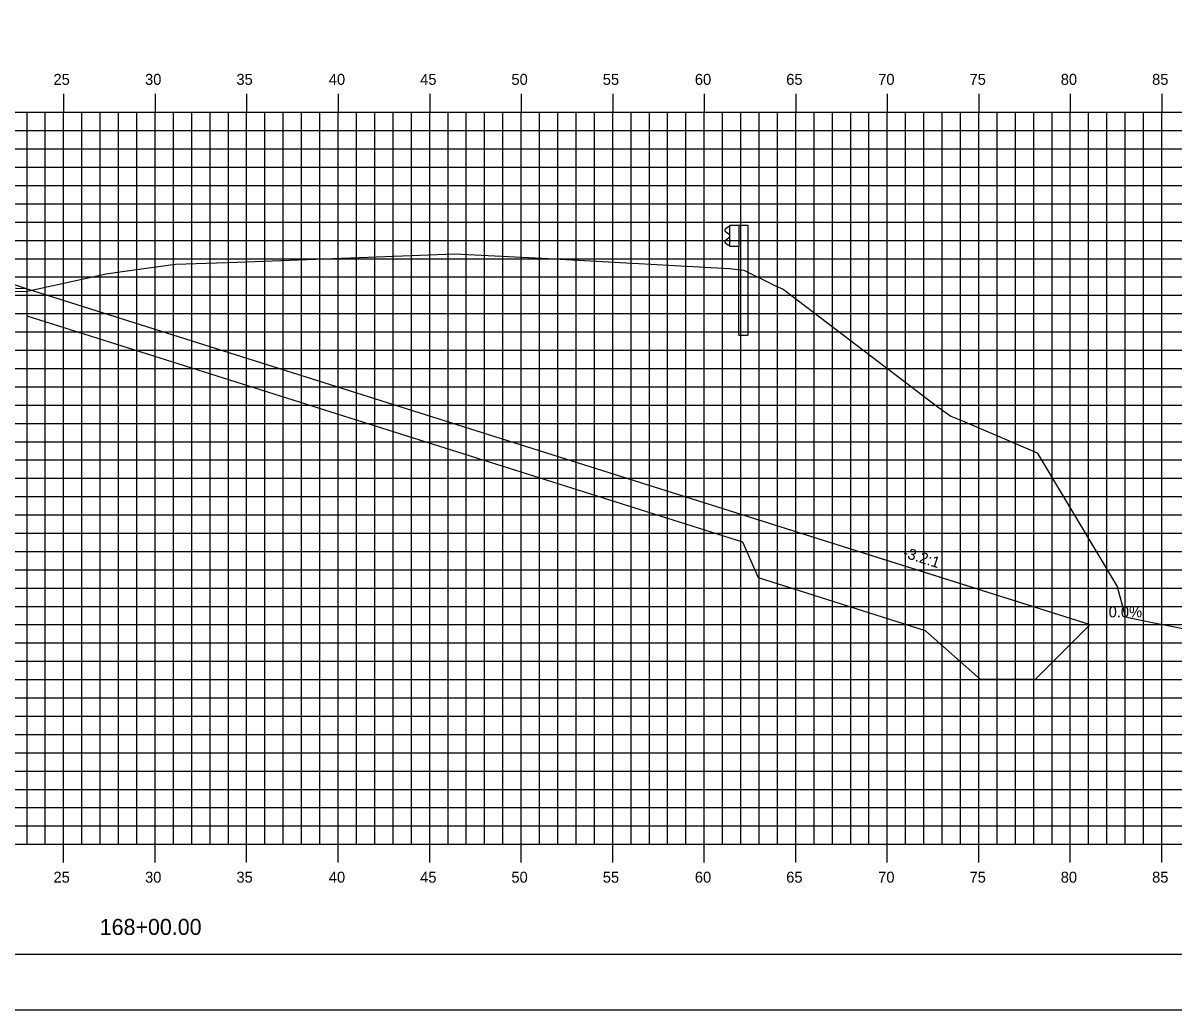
# Model space of a CAD drawing. Extents: x 850598 to 870284, y 366541 to 366651.
# Drawn here: x 855330.6 to 855393.4, y 366541.2 to 366595.1 of the extents above; entities that cross this region are included whole.
import ezdxf

# ---------------------------------------------------------------- set-up
doc = ezdxf.new("R2010")
doc.units = 0
for name, color, linetype in [('ANNOTATION', 7, 'Continuous'), ('BORDER', 7, 'Continuous'), ('D_Drainage_RipRap', 7, 'Continuous'), ('D_Roadway_Centerline', 7, 'Continuous'), ('D_Roadway_SlopeLines', 7, 'Continuous'), ('D_Roadway_SubGrade', 7, 'Continuous'), ('H_V ANNOTATION', 7, 'Continuous'), ('MAJOR', 7, 'Continuous'), ('MINOR', 7, 'Continuous'), ('PLOT BOUNDARY', 7, 'Continuous'), ('S_Guardrail_Beam', 7, 'Continuous'), ('S_Roadway_Centerline', 7, 'Continuous')]:
    doc.layers.add(name, color=color, linetype=linetype)

msp = doc.modelspace()

# ---------------------------------------------------------------- linework, layer by layer
at = {"layer": 'BORDER'}
msp.add_line((855262.785, 366544.225), (855422.785, 366544.225), dxfattribs=at)
at = {"layer": 'D_Drainage_RipRap'}
msp.add_lwpolyline([(855369.883, 366568.225), (855379.01, 366565.342), (855388.872, 366562.225), (855385.872, 366559.225), (855382.872, 366559.225), (855379.872, 366561.892), (855370.745, 366564.775), (855369.883, 366566.725), (855330.784, 366579.08), (855330.784, 366580.58)], close=True, dxfattribs=at)
at = {"layer": 'D_Roadway_Centerline'}
msp.add_lwpolyline([(855281.074, 366579.761), (855281.502, 366579.749), (855281.929, 366579.679), (855282.357, 366579.552), (855282.784, 366579.367), (855286.587, 366580.634), (855292.784, 366582.7), (855296.784, 366582.94), (855307.784, 366583.27), (855318.784, 366582.94), (855322.784, 366582.7), (855324.784, 366582.58), (855330.784, 366580.58), (855369.883, 366568.225), (855379.01, 366565.342), (855388.872, 366562.225), (855392.872, 366562.225)], dxfattribs=at)
at = {"layer": 'D_Roadway_SlopeLines'}
msp.add_lwpolyline([(855330.784, 366580.58), (855388.872, 366562.225), (855388.872, 366562.225)], dxfattribs=at)
at = {"layer": 'D_Roadway_SubGrade'}
msp.add_lwpolyline([(855318.784, 366582.44), (855319.784, 366582.38), (855319.784, 366582.63), (855324.784, 366582.33), (855324.784, 366582.58), (855330.784, 366580.58), (855318.784, 366580.94)], close=True, dxfattribs=at)
at = {"layer": 'MAJOR'}
for p, q in [((855332.784, 366591.227), (855332.784, 366590.225)), ((855332.784, 366591.227), (855332.784, 366590.225)), ((855337.784, 366591.227), (855337.784, 366590.225)), ((855337.784, 366591.227), (855337.784, 366590.225)), ((855342.784, 366591.227), (855342.784, 366590.225)), ((855342.784, 366591.227), (855342.784, 366590.225)), ((855347.784, 366591.227), (855347.784, 366590.225)), ((855347.784, 366591.227), (855347.784, 366590.225)), ((855352.784, 366591.227), (855352.784, 366590.225)), ((855352.784, 366591.227), (855352.784, 366590.225)), ((855357.784, 366591.227), (855357.784, 366590.225)), ((855357.784, 366591.227), (855357.784, 366590.225)), ((855362.784, 366591.227), (855362.784, 366590.225)), ((855362.784, 366591.227), (855362.784, 366590.225)), ((855367.784, 366591.227), (855367.784, 366590.225)), ((855367.784, 366591.227), (855367.784, 366590.225)), ((855372.784, 366591.227), (855372.784, 366590.225)), ((855372.784, 366591.227), (855372.784, 366590.225)), ((855377.784, 366591.227), (855377.784, 366590.225)), ((855377.784, 366591.227), (855377.784, 366590.225)), ((855382.784, 366591.227), (855382.784, 366590.225)), ((855382.784, 366591.227), (855382.784, 366590.225)), ((855387.784, 366591.227), (855387.784, 366590.225)), ((855387.784, 366591.227), (855387.784, 366590.225)), ((855392.784, 366591.227), (855392.784, 366590.225)), ((855392.784, 366591.227), (855392.784, 366590.225)), ((855267.784, 366590.225), (855407.784, 366590.225)), ((855267.784, 366590.225), (855407.784, 366590.225)), ((855267.784, 366590.225), (855407.784, 366590.225)), ((855267.784, 366590.225), (855407.784, 366590.225)), ((855332.784, 366550.225), (855332.784, 366590.225)), ((855332.784, 366550.225), (855332.784, 366590.225)), ((855337.784, 366550.225), (855337.784, 366590.225)), ((855337.784, 366550.225), (855337.784, 366590.225)), ((855342.784, 366550.225), (855342.784, 366590.225)), ((855342.784, 366550.225), (855342.784, 366590.225)), ((855347.784, 366550.225), (855347.784, 366590.225)), ((855347.784, 366550.225), (855347.784, 366590.225)), ((855352.784, 366550.225), (855352.784, 366590.225)), ((855352.784, 366550.225), (855352.784, 366590.225)), ((855357.784, 366550.225), (855357.784, 366590.225)), ((855357.784, 366550.225), (855357.784, 366590.225)), ((855362.784, 366550.225), (855362.784, 366590.225)), ((855362.784, 366550.225), (855362.784, 366590.225)), ((855367.784, 366550.225), (855367.784, 366590.225)), ((855367.784, 366550.225), (855367.784, 366590.225)), ((855372.784, 366550.225), (855372.784, 366590.225)), ((855372.784, 366550.225), (855372.784, 366590.225)), ((855377.784, 366550.225), (855377.784, 366590.225)), ((855377.784, 366550.225), (855377.784, 366590.225)), ((855382.784, 366550.225), (855382.784, 366590.225)), ((855382.784, 366550.225), (855382.784, 366590.225)), ((855387.784, 366550.225), (855387.784, 366590.225)), ((855387.784, 366550.225), (855387.784, 366590.225)), ((855392.784, 366550.225), (855392.784, 366590.225)), ((855392.784, 366550.225), (855392.784, 366590.225)), ((855267.784, 366585.225), (855407.784, 366585.225)), ((855267.784, 366585.225), (855407.784, 366585.225)), ((855267.784, 366580.225), (855407.784, 366580.225)), ((855267.784, 366580.225), (855407.784, 366580.225)), ((855267.784, 366575.225), (855407.784, 366575.225)), ((855267.784, 366575.225), (855407.784, 366575.225)), ((855267.784, 366570.225), (855407.784, 366570.225)), ((855267.784, 366570.225), (855407.784, 366570.225)), ((855267.784, 366565.225), (855407.784, 366565.225)), ((855267.784, 366565.225), (855407.784, 366565.225)), ((855267.784, 366560.225), (855407.784, 366560.225)), ((855267.784, 366560.225), (855407.784, 366560.225)), ((855267.784, 366555.225), (855407.784, 366555.225)), ((855267.784, 366555.225), (855407.784, 366555.225)), ((855267.784, 366550.225), (855407.784, 366550.225)), ((855267.784, 366550.225), (855407.784, 366550.225)), ((855267.784, 366550.225), (855407.784, 366550.225)), ((855267.784, 366550.225), (855407.784, 366550.225)), ((855332.784, 366549.223), (855332.784, 366550.225)), ((855332.784, 366549.223), (855332.784, 366550.225)), ((855337.784, 366549.223), (855337.784, 366550.225)), ((855337.784, 366549.223), (855337.784, 366550.225)), ((855342.784, 366549.223), (855342.784, 366550.225)), ((855342.784, 366549.223), (855342.784, 366550.225)), ((855347.784, 366549.223), (855347.784, 366550.225)), ((855347.784, 366549.223), (855347.784, 366550.225)), ((855352.784, 366549.223), (855352.784, 366550.225)), ((855352.784, 366549.223), (855352.784, 366550.225)), ((855357.784, 366549.223), (855357.784, 366550.225)), ((855357.784, 366549.223), (855357.784, 366550.225)), ((855362.784, 366549.223), (855362.784, 366550.225)), ((855362.784, 366549.223), (855362.784, 366550.225)), ((855367.784, 366549.223), (855367.784, 366550.225)), ((855367.784, 366549.223), (855367.784, 366550.225)), ((855372.784, 366549.223), (855372.784, 366550.225)), ((855372.784, 366549.223), (855372.784, 366550.225)), ((855377.784, 366549.223), (855377.784, 366550.225)), ((855377.784, 366549.223), (855377.784, 366550.225)), ((855382.784, 366549.223), (855382.784, 366550.225)), ((855382.784, 366549.223), (855382.784, 366550.225)), ((855387.784, 366549.223), (855387.784, 366550.225)), ((855387.784, 366549.223), (855387.784, 366550.225)), ((855392.784, 366549.223), (855392.784, 366550.225)), ((855392.784, 366549.223), (855392.784, 366550.225))]:
    msp.add_line(p, q, dxfattribs=at)
at = {"layer": 'MINOR'}
for p, q in [((855330.784, 366550.225), (855330.784, 366590.225)), ((855330.784, 366550.225), (855330.784, 366590.225)), ((855331.784, 366550.225), (855331.784, 366590.225)), ((855331.784, 366550.225), (855331.784, 366590.225)), ((855333.784, 366550.225), (855333.784, 366590.225)), ((855333.784, 366550.225), (855333.784, 366590.225)), ((855334.784, 366550.225), (855334.784, 366590.225)), ((855334.784, 366550.225), (855334.784, 366590.225)), ((855335.784, 366550.225), (855335.784, 366590.225)), ((855335.784, 366550.225), (855335.784, 366590.225)), ((855336.784, 366550.225), (855336.784, 366590.225)), ((855336.784, 366550.225), (855336.784, 366590.225)), ((855338.784, 366550.225), (855338.784, 366590.225)), ((855338.784, 366550.225), (855338.784, 366590.225)), ((855339.784, 366550.225), (855339.784, 366590.225)), ((855339.784, 366550.225), (855339.784, 366590.225)), ((855340.784, 366550.225), (855340.784, 366590.225)), ((855340.784, 366550.225), (855340.784, 366590.225)), ((855341.784, 366550.225), (855341.784, 366590.225)), ((855341.784, 366550.225), (855341.784, 366590.225)), ((855343.784, 366550.225), (855343.784, 366590.225)), ((855343.784, 366550.225), (855343.784, 366590.225)), ((855344.784, 366550.225), (855344.784, 366590.225)), ((855344.784, 366550.225), (855344.784, 366590.225)), ((855345.784, 366550.225), (855345.784, 366590.225)), ((855345.784, 366550.225), (855345.784, 366590.225)), ((855346.784, 366550.225), (855346.784, 366590.225)), ((855346.784, 366550.225), (855346.784, 366590.225)), ((855348.784, 366550.225), (855348.784, 366590.225)), ((855348.784, 366550.225), (855348.784, 366590.225)), ((855349.784, 366550.225), (855349.784, 366590.225)), ((855349.784, 366550.225), (855349.784, 366590.225)), ((855350.784, 366550.225), (855350.784, 366590.225)), ((855350.784, 366550.225), (855350.784, 366590.225)), ((855351.784, 366550.225), (855351.784, 366590.225)), ((855351.784, 366550.225), (855351.784, 366590.225)), ((855353.784, 366550.225), (855353.784, 366590.225)), ((855353.784, 366550.225), (855353.784, 366590.225)), ((855354.784, 366550.225), (855354.784, 366590.225)), ((855354.784, 366550.225), (855354.784, 366590.225)), ((855355.784, 366550.225), (855355.784, 366590.225)), ((855355.784, 366550.225), (855355.784, 366590.225)), ((855356.784, 366550.225), (855356.784, 366590.225)), ((855356.784, 366550.225), (855356.784, 366590.225)), ((855358.784, 366550.225), (855358.784, 366590.225)), ((855358.784, 366550.225), (855358.784, 366590.225)), ((855359.784, 366550.225), (855359.784, 366590.225)), ((855359.784, 366550.225), (855359.784, 366590.225)), ((855360.784, 366550.225), (855360.784, 366590.225)), ((855360.784, 366550.225), (855360.784, 366590.225)), ((855361.784, 366550.225), (855361.784, 366590.225)), ((855361.784, 366550.225), (855361.784, 366590.225)), ((855363.784, 366550.225), (855363.784, 366590.225)), ((855363.784, 366550.225), (855363.784, 366590.225)), ((855364.784, 366550.225), (855364.784, 366590.225)), ((855364.784, 366550.225), (855364.784, 366590.225)), ((855365.784, 366550.225), (855365.784, 366590.225)), ((855365.784, 366550.225), (855365.784, 366590.225)), ((855366.784, 366550.225), (855366.784, 366590.225)), ((855366.784, 366550.225), (855366.784, 366590.225)), ((855368.784, 366550.225), (855368.784, 366590.225)), ((855368.784, 366550.225), (855368.784, 366590.225)), ((855369.784, 366550.225), (855369.784, 366590.225)), ((855369.784, 366550.225), (855369.784, 366590.225)), ((855370.784, 366550.225), (855370.784, 366590.225)), ((855370.784, 366550.225), (855370.784, 366590.225)), ((855371.784, 366550.225), (855371.784, 366590.225)), ((855371.784, 366550.225), (855371.784, 366590.225)), ((855373.784, 366550.225), (855373.784, 366590.225)), ((855373.784, 366550.225), (855373.784, 366590.225)), ((855374.784, 366550.225), (855374.784, 366590.225)), ((855374.784, 366550.225), (855374.784, 366590.225)), ((855375.784, 366550.225), (855375.784, 366590.225)), ((855375.784, 366550.225), (855375.784, 366590.225)), ((855376.784, 366550.225), (855376.784, 366590.225)), ((855376.784, 366550.225), (855376.784, 366590.225)), ((855378.784, 366550.225), (855378.784, 366590.225)), ((855378.784, 366550.225), (855378.784, 366590.225)), ((855379.784, 366550.225), (855379.784, 366590.225)), ((855379.784, 366550.225), (855379.784, 366590.225)), ((855380.784, 366550.225), (855380.784, 366590.225)), ((855380.784, 366550.225), (855380.784, 366590.225)), ((855381.784, 366550.225), (855381.784, 366590.225)), ((855381.784, 366550.225), (855381.784, 366590.225)), ((855383.784, 366550.225), (855383.784, 366590.225)), ((855383.784, 366550.225), (855383.784, 366590.225)), ((855384.784, 366550.225), (855384.784, 366590.225)), ((855384.784, 366550.225), (855384.784, 366590.225)), ((855385.784, 366550.225), (855385.784, 366590.225)), ((855385.784, 366550.225), (855385.784, 366590.225)), ((855386.784, 366550.225), (855386.784, 366590.225)), ((855386.784, 366550.225), (855386.784, 366590.225)), ((855388.784, 366550.225), (855388.784, 366590.225)), ((855388.784, 366550.225), (855388.784, 366590.225)), ((855389.784, 366550.225), (855389.784, 366590.225)), ((855389.784, 366550.225), (855389.784, 366590.225)), ((855390.784, 366550.225), (855390.784, 366590.225)), ((855390.784, 366550.225), (855390.784, 366590.225)), ((855391.784, 366550.225), (855391.784, 366590.225)), ((855391.784, 366550.225), (855391.784, 366590.225)), ((855267.784, 366589.225), (855407.784, 366589.225)), ((855267.784, 366589.225), (855407.784, 366589.225)), ((855267.784, 366588.225), (855407.784, 366588.225)), ((855267.784, 366588.225), (855407.784, 366588.225)), ((855267.784, 366587.225), (855407.784, 366587.225)), ((855267.784, 366587.225), (855407.784, 366587.225)), ((855267.784, 366586.225), (855407.784, 366586.225)), ((855267.784, 366586.225), (855407.784, 366586.225)), ((855267.784, 366584.225), (855407.784, 366584.225)), ((855267.784, 366584.225), (855407.784, 366584.225)), ((855267.784, 366583.225), (855407.784, 366583.225)), ((855267.784, 366583.225), (855407.784, 366583.225)), ((855267.784, 366582.225), (855407.784, 366582.225)), ((855267.784, 366582.225), (855407.784, 366582.225)), ((855267.784, 366581.225), (855407.784, 366581.225)), ((855267.784, 366581.225), (855407.784, 366581.225)), ((855267.784, 366579.225), (855407.784, 366579.225)), ((855267.784, 366579.225), (855407.784, 366579.225)), ((855267.784, 366578.225), (855407.784, 366578.225)), ((855267.784, 366578.225), (855407.784, 366578.225)), ((855267.784, 366577.225), (855407.784, 366577.225)), ((855267.784, 366577.225), (855407.784, 366577.225)), ((855267.784, 366576.225), (855407.784, 366576.225)), ((855267.784, 366576.225), (855407.784, 366576.225)), ((855267.784, 366574.225), (855407.784, 366574.225)), ((855267.784, 366574.225), (855407.784, 366574.225)), ((855267.784, 366573.225), (855407.784, 366573.225)), ((855267.784, 366573.225), (855407.784, 366573.225)), ((855267.784, 366572.225), (855407.784, 366572.225)), ((855267.784, 366572.225), (855407.784, 366572.225)), ((855267.784, 366571.225), (855407.784, 366571.225)), ((855267.784, 366571.225), (855407.784, 366571.225)), ((855267.784, 366569.225), (855407.784, 366569.225)), ((855267.784, 366569.225), (855407.784, 366569.225)), ((855267.784, 366568.225), (855407.784, 366568.225)), ((855267.784, 366568.225), (855407.784, 366568.225)), ((855267.784, 366567.225), (855407.784, 366567.225)), ((855267.784, 366567.225), (855407.784, 366567.225)), ((855267.784, 366566.225), (855407.784, 366566.225)), ((855267.784, 366566.225), (855407.784, 366566.225)), ((855267.784, 366564.225), (855407.784, 366564.225)), ((855267.784, 366564.225), (855407.784, 366564.225)), ((855267.784, 366563.225), (855407.784, 366563.225)), ((855267.784, 366563.225), (855407.784, 366563.225)), ((855267.784, 366562.225), (855407.784, 366562.225)), ((855267.784, 366562.225), (855407.784, 366562.225)), ((855267.784, 366561.225), (855407.784, 366561.225)), ((855267.784, 366561.225), (855407.784, 366561.225)), ((855267.784, 366559.225), (855407.784, 366559.225)), ((855267.784, 366559.225), (855407.784, 366559.225)), ((855267.784, 366558.225), (855407.784, 366558.225)), ((855267.784, 366558.225), (855407.784, 366558.225)), ((855267.784, 366557.225), (855407.784, 366557.225)), ((855267.784, 366557.225), (855407.784, 366557.225)), ((855267.784, 366556.225), (855407.784, 366556.225)), ((855267.784, 366556.225), (855407.784, 366556.225)), ((855267.784, 366554.225), (855407.784, 366554.225)), ((855267.784, 366554.225), (855407.784, 366554.225)), ((855267.784, 366553.225), (855407.784, 366553.225)), ((855267.784, 366553.225), (855407.784, 366553.225)), ((855267.784, 366552.225), (855407.784, 366552.225)), ((855267.784, 366552.225), (855407.784, 366552.225)), ((855267.784, 366551.225), (855407.784, 366551.225)), ((855267.784, 366551.225), (855407.784, 366551.225))]:
    msp.add_line(p, q, dxfattribs=at)
at = {"layer": 'PLOT BOUNDARY'}
msp.add_lwpolyline([(855254.691, 366541.166), (855424.691, 366541.166), (855424.691, 366651.166), (855254.691, 366651.166)], close=True, dxfattribs=at)
at = {"layer": 'S_Guardrail_Beam'}
for p, q in [((855369.084, 366583.957), (855368.941, 366583.857)), ((855368.941, 366583.714), (855369.136, 366583.578)), ((855369.183, 366583.978), (855369.101, 366583.964)), ((855369.183, 366584.051), (855369.672, 366584.051)), ((855369.183, 366582.885), (855369.183, 366584.051)), ((855369.672, 366584.051), (855370.164, 366584.051)), ((855369.672, 366584.051), (855369.672, 366582.885)), ((855370.164, 366584.051), (855370.164, 366578.051)), ((855369.136, 366583.358), (855368.941, 366583.222)), ((855368.941, 366583.079), (855369.084, 366582.979)), ((855369.17, 366583.514), (855369.17, 366583.422)), ((855369.101, 366582.972), (855369.183, 366582.958)), ((855369.672, 366582.885), (855369.183, 366582.885)), ((855369.672, 366578.051), (855369.672, 366582.885)), ((855369.672, 366578.051), (855370.164, 366578.051))]:
    msp.add_line(p, q, dxfattribs=at)
for centre, major_axis, start_param, end_param in [((855368.991, 366583.786), (-0.0877, 0), 5.323254, 7.243116), ((855369.108, 366583.923), (-0.0417, 0), 4.886922, 5.323254), ((855368.991, 366583.15), (-0.0877, 0), 5.323254, 7.243116), ((855369.091, 366583.514), (0.0789, 0), 0, 0.959931), ((855369.091, 366583.422), (0.0789, 0), 5.323254, 6.283185), ((855369.108, 366583.013), (-0.0417, 0), 0.959931, 1.396263)]:
    msp.add_ellipse(centre, major_axis=major_axis, ratio=0.995501, start_param=start_param, end_param=end_param, dxfattribs=at)
at = {"layer": 'S_Roadway_Centerline'}
msp.add_lwpolyline([(855327.967, 366580.43), (855330.787, 366580.458), (855334.025, 366581.167), (855335.114, 366581.406), (855335.99, 366581.53), (855338.893, 366581.926), (855342.278, 366582.038), (855354.138, 366582.486), (855358.922, 366582.257), (855369.148, 366581.687), (855369.95, 366581.595), (855371.674, 366580.741), (855372.092, 366580.556), (855380.561, 366574.108), (855381.259, 366573.622), (855381.896, 366573.356), (855385.968, 366571.608), (855390.35, 366564.316), (855390.77, 366562.74), (855390.871, 366562.631), (855392.09, 366562.379), (855407.784, 366559.288)], dxfattribs=at)

# ---------------------------------------------------------------- texts
at = {"layer": 'ANNOTATION'}
msp.add_text('-3.2:1', height=0.6, rotation=342.46452, dxfattribs=at).set_placement((855378.591, 366565.923))
msp.add_text('0.0%', height=0.6, dxfattribs=at).set_placement((855389.877, 366562.625))
at = {"layer": 'H_V ANNOTATION'}
for s, height, p in [('25', 0.6, (855332.23, 366591.725)), ('30', 0.6, (855337.233, 366591.725)), ('35', 0.6, (855342.225, 366591.725)), ('40', 0.6, (855347.271, 366591.725)), ('45', 0.6, (855352.263, 366591.725)), ('50', 0.6, (855357.249, 366591.725)), ('55', 0.6, (855362.241, 366591.725)), ('60', 0.6, (855367.271, 366591.725)), ('65', 0.6, (855372.263, 366591.725)), ('70', 0.6, (855377.286, 366591.725)), ('75', 0.6, (855382.278, 366591.725)), ('80', 0.6, (855387.26, 366591.725)), ('85', 0.6, (855392.252, 366591.725)), ('25', 0.6, (855332.23, 366548.125)), ('30', 0.6, (855337.233, 366548.125)), ('35', 0.6, (855342.225, 366548.125)), ('40', 0.6, (855347.271, 366548.125)), ('45', 0.6, (855352.263, 366548.125)), ('50', 0.6, (855357.249, 366548.125)), ('55', 0.6, (855362.241, 366548.125)), ('60', 0.6, (855367.271, 366548.125)), ('65', 0.6, (855372.263, 366548.125)), ('70', 0.6, (855377.286, 366548.125)), ('75', 0.6, (855382.278, 366548.125)), ('80', 0.6, (855387.26, 366548.125)), ('85', 0.6, (855392.252, 366548.125)), ('168+00.00', 0.875, (855334.757, 366545.268))]:
    msp.add_text(s, height=height, dxfattribs=at).set_placement(p)
at = {"layer": 'S_Roadway_Centerline'}
for s, p in [('C', (855354.132, 366582.486)), ('L', (855354.138, 366582.479))]:
    msp.add_text(s, height=0.0146, dxfattribs=at).set_placement(p)

doc.saveas('drawing.dxf')
